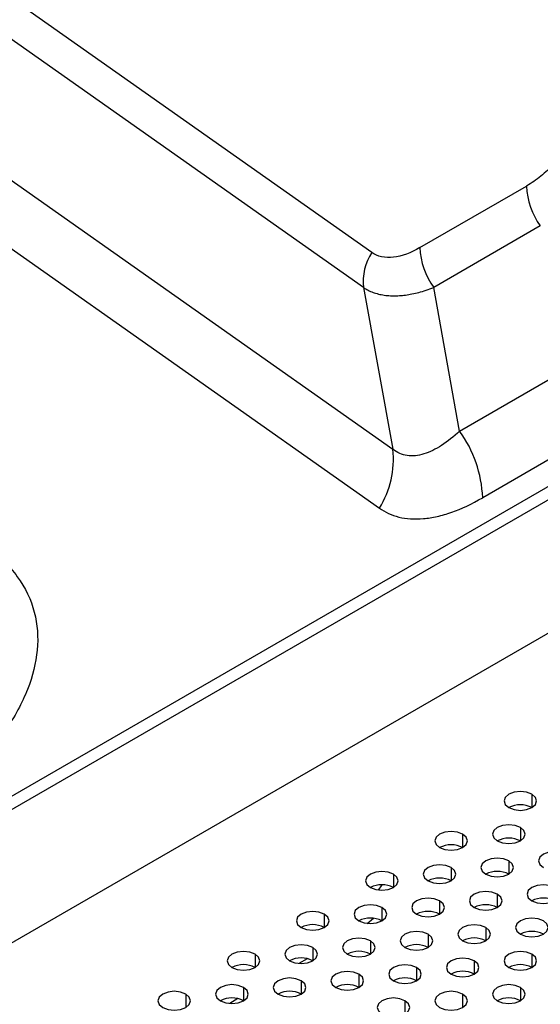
# Model space of a CAD drawing. Header units: millimetres. Extents: x 0 to 1118, y 0 to 864.
# Tile 415 of 438: x 998.03 to 1001.22, y 699.69 to 705.72. Entities that reach past the tile are written whole.
import ezdxf

# ---------------------------------------------------------------- set-up
doc = ezdxf.new("R2010")
doc.units = ezdxf.units.MM

msp = doc.modelspace()

# ---------------------------------------------------------------- linework, layer by layer
at = {"color": 7, "linetype": 'Continuous', "lineweight": 25}
for p, q in [((1000.1883, 704.2966), (990.634, 711.0344)), ((1000.1389, 704.0805), (990.5847, 710.8183)), ((990.3975, 710.0851), (1000.3174, 703.0895)), ((990.3153, 709.7249), (1000.2352, 702.7293)), ((1010.8293, 708.3799), (936.3002, 665.3552)), ((1010.9, 708.3391), (936.3709, 665.3144)), ((1011.1121, 707.645), (936.1588, 664.3754)), ((1000.4839, 704.3264), (1001.1371, 704.7035)), ((1001.2219, 704.4585), (1000.5688, 704.0814)), ((1000.1389, 704.0805), (1000.3174, 703.0895)), ((1000.7273, 703.2014), (1000.5688, 704.0814)), ((1000.7273, 703.2014), (1002.0251, 703.9506)), ((1002.1665, 703.5423), (1000.8687, 702.7931)), ((1000.2514, 700.4204), (1000.2283, 700.3881)), ((1000.1598, 700.1837), (1000.199, 700.2152)), ((999.7927, 699.9673), (999.7421, 699.9381)), ((999.3685, 699.7224), (999.3179, 699.6932))]:
    msp.add_line(p, q, dxfattribs=at)
at = {"color": 8, "linetype": 'Continuous', "lineweight": 25}
for p, q in [((1001.1702, 700.975), (1001.1702, 700.8933)), ((1000.7459, 700.73), (1000.7459, 700.6484)), ((1001.0995, 700.7709), (1001.0995, 700.6892)), ((1001.0288, 700.5668), (1001.0288, 700.4851)), ((1000.3217, 700.4851), (1000.3217, 700.4035)), ((1000.6752, 700.5259), (1000.6752, 700.4443)), ((1000.9581, 700.3627), (1000.9581, 700.281)), ((1000.6045, 700.3218), (1000.6045, 700.2402)), ((999.8974, 700.2402), (999.8974, 700.1585)), ((1000.2509, 700.281), (1000.2509, 700.1994)), ((1000.5338, 700.1177), (1000.5338, 700.0361)), ((1000.8873, 700.1585), (1000.8873, 700.0769)), ((1000.1802, 700.0769), (1000.1802, 699.9953)), ((999.4731, 699.9953), (999.4731, 699.9136)), ((999.8267, 700.0361), (999.8267, 699.9544)), ((1001.1702, 699.9953), (1001.1702, 699.9136)), ((1000.8166, 699.9544), (1000.8166, 699.8728)), ((1000.1095, 699.8728), (1000.1095, 699.7912)), ((1000.4631, 699.9136), (1000.4631, 699.832)), ((999.756, 699.832), (999.756, 699.7503)), ((999.4024, 699.7912), (999.4024, 699.7095)), ((1001.0995, 699.7912), (1001.0995, 699.7095)), ((999.0489, 699.7503), (999.0489, 699.6687)), ((1000.3924, 699.7095), (1000.3924, 699.6279)), ((1000.7459, 699.7503), (1000.7459, 699.6687))]:
    msp.add_line(p, q, dxfattribs=at)
at = {"color": 7, "linetype": 'Continuous', "lineweight": 25, "flags": 128}
for points in [[(1001.1702, 700.975), (1001.1377, 700.9875), (1001.0995, 700.9919), (1001.0612, 700.9875), (1001.0288, 700.975), (1001.0071, 700.9562), (1000.9995, 700.9341), (1001.0071, 700.912), (1001.0288, 700.8933)], [(1001.0288, 700.8933), (1001.0612, 700.8808), (1001.0995, 700.8764), (1001.1377, 700.8808), (1001.1702, 700.8933), (1001.1919, 700.912), (1001.1995, 700.9341), (1001.1919, 700.9562), (1001.1702, 700.975)], [(1001.0995, 700.7709), (1001.067, 700.7834), (1001.0288, 700.7878), (1000.9905, 700.7834), (1000.9581, 700.7709), (1000.9364, 700.7521), (1000.9288, 700.73), (1000.9364, 700.7079), (1000.9581, 700.6892)], [(1000.7459, 700.73), (1000.7135, 700.7425), (1000.6752, 700.7469), (1000.6369, 700.7425), (1000.6045, 700.73), (1000.5828, 700.7113), (1000.5752, 700.6892), (1000.5828, 700.6671), (1000.6045, 700.6484)], [(1000.6045, 700.6484), (1000.6369, 700.6359), (1000.6752, 700.6315), (1000.7135, 700.6359), (1000.7459, 700.6484), (1000.7676, 700.6671), (1000.7752, 700.6892), (1000.7676, 700.7113), (1000.7459, 700.73)], [(1000.9581, 700.6892), (1000.9905, 700.6767), (1001.0288, 700.6723), (1001.067, 700.6767), (1001.0995, 700.6892), (1001.1212, 700.7079), (1001.1288, 700.73), (1001.1212, 700.7521), (1001.0995, 700.7709)], [(1001.3823, 700.6076), (1001.3499, 700.6201), (1001.3116, 700.6245), (1001.2733, 700.6201), (1001.2409, 700.6076), (1001.2192, 700.5888), (1001.2116, 700.5668), (1001.2192, 700.5447), (1001.2409, 700.5259)], [(1000.6752, 700.5259), (1000.6428, 700.5384), (1000.6045, 700.5428), (1000.5662, 700.5384), (1000.5338, 700.5259), (1000.5121, 700.5072), (1000.5045, 700.4851), (1000.5121, 700.463), (1000.5338, 700.4443)], [(1001.0288, 700.5668), (1000.9963, 700.5793), (1000.9581, 700.5837), (1000.9198, 700.5793), (1000.8873, 700.5668), (1000.8657, 700.548), (1000.8581, 700.5259), (1000.8657, 700.5038), (1000.8873, 700.4851)], [(1000.8873, 700.4851), (1000.9198, 700.4726), (1000.9581, 700.4682), (1000.9963, 700.4726), (1001.0288, 700.4851), (1001.0504, 700.5038), (1001.0581, 700.5259), (1001.0504, 700.548), (1001.0288, 700.5668)], [(1000.3217, 700.4851), (1000.2892, 700.4976), (1000.2509, 700.502), (1000.2127, 700.4976), (1000.1802, 700.4851), (1000.1586, 700.4664), (1000.151, 700.4443), (1000.1586, 700.4222), (1000.1802, 700.4035)], [(1000.1802, 700.4035), (1000.2127, 700.391), (1000.2509, 700.3866), (1000.2892, 700.391), (1000.3217, 700.4035), (1000.3433, 700.4222), (1000.351, 700.4443), (1000.3433, 700.4664), (1000.3217, 700.4851)], [(1000.5338, 700.4443), (1000.5662, 700.4318), (1000.6045, 700.4274), (1000.6428, 700.4318), (1000.6752, 700.4443), (1000.6969, 700.463), (1000.7045, 700.4851), (1000.6969, 700.5072), (1000.6752, 700.5259)], [(1001.3116, 700.4035), (1001.2792, 700.416), (1001.2409, 700.4204), (1001.2026, 700.416), (1001.1702, 700.4035), (1001.1485, 700.3847), (1001.1409, 700.3627), (1001.1485, 700.3406), (1001.1702, 700.3218)], [(1000.9581, 700.3627), (1000.9256, 700.3752), (1000.8873, 700.3796), (1000.8491, 700.3752), (1000.8166, 700.3627), (1000.795, 700.3439), (1000.7873, 700.3218), (1000.795, 700.2997), (1000.8166, 700.281)], [(1000.8166, 700.281), (1000.8491, 700.2685), (1000.8873, 700.2641), (1000.9256, 700.2685), (1000.9581, 700.281), (1000.9797, 700.2997), (1000.9873, 700.3218), (1000.9797, 700.3439), (1000.9581, 700.3627)], [(1001.1702, 700.3218), (1001.2026, 700.3093), (1001.2409, 700.3049), (1001.2792, 700.3093), (1001.3116, 700.3218), (1001.3333, 700.3406), (1001.3409, 700.3627), (1001.3333, 700.3847), (1001.3116, 700.4035)], [(1000.2509, 700.281), (1000.2185, 700.2935), (1000.1802, 700.2979), (1000.142, 700.2935), (1000.1095, 700.281), (1000.0879, 700.2623), (1000.0802, 700.2402), (1000.0879, 700.2181), (1000.1095, 700.1994)], [(1000.6045, 700.3218), (1000.5721, 700.3343), (1000.5338, 700.3387), (1000.4955, 700.3343), (1000.4631, 700.3218), (1000.4414, 700.3031), (1000.4338, 700.281), (1000.4414, 700.2589), (1000.4631, 700.2402)], [(1000.4631, 700.2402), (1000.4955, 700.2277), (1000.5338, 700.2233), (1000.5721, 700.2277), (1000.6045, 700.2402), (1000.6262, 700.2589), (1000.6338, 700.281), (1000.6262, 700.3031), (1000.6045, 700.3218)], [(999.8974, 700.2402), (999.865, 700.2527), (999.8267, 700.2571), (999.7884, 700.2527), (999.756, 700.2402), (999.7343, 700.2215), (999.7267, 700.1994), (999.7343, 700.1773), (999.756, 700.1585)], [(999.756, 700.1585), (999.7884, 700.146), (999.8267, 700.1416), (999.865, 700.146), (999.8974, 700.1585), (999.9191, 700.1773), (999.9267, 700.1994), (999.9191, 700.2215), (999.8974, 700.2402)], [(1000.1095, 700.1994), (1000.142, 700.1869), (1000.1802, 700.1825), (1000.2185, 700.1869), (1000.2509, 700.1994), (1000.2726, 700.2181), (1000.2802, 700.2402), (1000.2726, 700.2623), (1000.2509, 700.281)], [(1000.8873, 700.1585), (1000.8549, 700.1711), (1000.8166, 700.1755), (1000.7784, 700.1711), (1000.7459, 700.1585), (1000.7242, 700.1398), (1000.7166, 700.1177), (1000.7242, 700.0956), (1000.7459, 700.0769)], [(1001.2409, 700.1994), (1001.2085, 700.2119), (1001.1702, 700.2163), (1001.1319, 700.2119), (1001.0995, 700.1994), (1001.0778, 700.1806), (1001.0702, 700.1585), (1001.0778, 700.1365), (1001.0995, 700.1177)], [(1001.0995, 700.1177), (1001.1319, 700.1052), (1001.1702, 700.1008), (1001.2085, 700.1052), (1001.2409, 700.1177), (1001.2626, 700.1365), (1001.2702, 700.1585), (1001.2626, 700.1806), (1001.2409, 700.1994)], [(1000.5338, 700.1177), (1000.5014, 700.1302), (1000.4631, 700.1346), (1000.4248, 700.1302), (1000.3924, 700.1177), (1000.3707, 700.099), (1000.3631, 700.0769), (1000.3707, 700.0548), (1000.3924, 700.0361)], [(1000.3924, 700.0361), (1000.4248, 700.0236), (1000.4631, 700.0192), (1000.5014, 700.0236), (1000.5338, 700.0361), (1000.5555, 700.0548), (1000.5631, 700.0769), (1000.5555, 700.099), (1000.5338, 700.1177)], [(1000.7459, 700.0769), (1000.7784, 700.0644), (1000.8166, 700.06), (1000.8549, 700.0644), (1000.8873, 700.0769), (1000.909, 700.0956), (1000.9166, 700.1177), (1000.909, 700.1398), (1000.8873, 700.1585)], [(999.8267, 700.0361), (999.7942, 700.0486), (999.756, 700.053), (999.7177, 700.0486), (999.6853, 700.0361), (999.6636, 700.0174), (999.656, 699.9953), (999.6636, 699.9732), (999.6853, 699.9544)], [(1000.1802, 700.0769), (1000.1478, 700.0894), (1000.1095, 700.0938), (1000.0713, 700.0894), (1000.0388, 700.0769), (1000.0171, 700.0582), (1000.0095, 700.0361), (1000.0171, 700.014), (1000.0388, 699.9953)], [(1000.0388, 699.9953), (1000.0713, 699.9828), (1000.1095, 699.9784), (1000.1478, 699.9828), (1000.1802, 699.9953), (1000.2019, 700.014), (1000.2095, 700.0361), (1000.2019, 700.0582), (1000.1802, 700.0769)], [(999.4731, 699.9953), (999.4407, 700.0078), (999.4024, 700.0122), (999.3642, 700.0078), (999.3317, 699.9953), (999.31, 699.9765), (999.3024, 699.9544), (999.31, 699.9324), (999.3317, 699.9136)], [(999.3317, 699.9136), (999.3642, 699.9011), (999.4024, 699.8967), (999.4407, 699.9011), (999.4731, 699.9136), (999.4948, 699.9324), (999.5024, 699.9544), (999.4948, 699.9765), (999.4731, 699.9953)], [(999.6853, 699.9544), (999.7177, 699.9419), (999.756, 699.9375), (999.7942, 699.9419), (999.8267, 699.9544), (999.8484, 699.9732), (999.856, 699.9953), (999.8484, 700.0174), (999.8267, 700.0361)], [(1001.1702, 699.9953), (1001.1377, 700.0078), (1001.0995, 700.0122), (1001.0612, 700.0078), (1001.0288, 699.9953), (1001.0071, 699.9765), (1000.9995, 699.9544), (1001.0071, 699.9324), (1001.0288, 699.9136)], [(1001.0288, 699.9136), (1001.0612, 699.9011), (1001.0995, 699.8967), (1001.1377, 699.9011), (1001.1702, 699.9136), (1001.1919, 699.9324), (1001.1995, 699.9544), (1001.1919, 699.9765), (1001.1702, 699.9953)], [(1000.8166, 699.9544), (1000.7842, 699.967), (1000.7459, 699.9714), (1000.7077, 699.967), (1000.6752, 699.9544), (1000.6535, 699.9357), (1000.6459, 699.9136), (1000.6535, 699.8915), (1000.6752, 699.8728)], [(1000.6752, 699.8728), (1000.7077, 699.8603), (1000.7459, 699.8559), (1000.7842, 699.8603), (1000.8166, 699.8728), (1000.8383, 699.8915), (1000.8459, 699.9136), (1000.8383, 699.9357), (1000.8166, 699.9544)], [(1000.1095, 699.8728), (1000.0771, 699.8853), (1000.0388, 699.8897), (1000.0006, 699.8853), (999.9681, 699.8728), (999.9464, 699.8541), (999.9388, 699.832), (999.9464, 699.8099), (999.9681, 699.7912)], [(999.9681, 699.7912), (1000.0006, 699.7787), (1000.0388, 699.7743), (1000.0771, 699.7787), (1000.1095, 699.7912), (1000.1312, 699.8099), (1000.1388, 699.832), (1000.1312, 699.8541), (1000.1095, 699.8728)], [(1000.4631, 699.9136), (1000.4306, 699.9261), (1000.3924, 699.9305), (1000.3541, 699.9261), (1000.3217, 699.9136), (1000.3, 699.8949), (1000.2924, 699.8728), (1000.3, 699.8507), (1000.3217, 699.832)], [(1000.3217, 699.832), (1000.3541, 699.8195), (1000.3924, 699.8151), (1000.4306, 699.8195), (1000.4631, 699.832), (1000.4848, 699.8507), (1000.4924, 699.8728), (1000.4848, 699.8949), (1000.4631, 699.9136)], [(999.756, 699.832), (999.7235, 699.8445), (999.6853, 699.8489), (999.647, 699.8445), (999.6146, 699.832), (999.5929, 699.8133), (999.5853, 699.7912), (999.5929, 699.7691), (999.6146, 699.7503)], [(999.6146, 699.7503), (999.647, 699.7378), (999.6853, 699.7334), (999.7235, 699.7378), (999.756, 699.7503), (999.7777, 699.7691), (999.7853, 699.7912), (999.7777, 699.8133), (999.756, 699.832)], [(999.0489, 699.7503), (999.0164, 699.7629), (998.9782, 699.7673), (998.9399, 699.7629), (998.9074, 699.7503), (998.8858, 699.7316), (998.8782, 699.7095), (998.8858, 699.6874), (998.9074, 699.6687)], [(999.4024, 699.7912), (999.37, 699.8037), (999.3317, 699.8081), (999.2934, 699.8037), (999.261, 699.7912), (999.2393, 699.7724), (999.2317, 699.7503), (999.2393, 699.7283), (999.261, 699.7095)], [(999.261, 699.7095), (999.2934, 699.697), (999.3317, 699.6926), (999.37, 699.697), (999.4024, 699.7095), (999.4241, 699.7283), (999.4317, 699.7503), (999.4241, 699.7724), (999.4024, 699.7912)], [(1000.7459, 699.7503), (1000.7135, 699.7629), (1000.6752, 699.7673), (1000.6369, 699.7629), (1000.6045, 699.7503), (1000.5828, 699.7316), (1000.5752, 699.7095), (1000.5828, 699.6874), (1000.6045, 699.6687)], [(1001.0995, 699.7912), (1001.067, 699.8037), (1001.0288, 699.8081), (1000.9905, 699.8037), (1000.9581, 699.7912), (1000.9364, 699.7724), (1000.9288, 699.7503), (1000.9364, 699.7283), (1000.9581, 699.7095)], [(1000.9581, 699.7095), (1000.9905, 699.697), (1001.0288, 699.6926), (1001.067, 699.697), (1001.0995, 699.7095), (1001.1212, 699.7283), (1001.1288, 699.7503), (1001.1212, 699.7724), (1001.0995, 699.7912)], [(998.9074, 699.6687), (998.9399, 699.6562), (998.9782, 699.6518), (999.0164, 699.6562), (999.0489, 699.6687), (999.0705, 699.6874), (999.0782, 699.7095), (999.0705, 699.7316), (999.0489, 699.7503)], [(1000.3924, 699.7095), (1000.3599, 699.722), (1000.3217, 699.7264), (1000.2834, 699.722), (1000.2509, 699.7095), (1000.2293, 699.6908), (1000.2217, 699.6687), (1000.2293, 699.6466), (1000.2509, 699.6279)], [(1000.2509, 699.6279), (1000.2834, 699.6154), (1000.3217, 699.611), (1000.3599, 699.6154), (1000.3924, 699.6279), (1000.414, 699.6466), (1000.4217, 699.6687), (1000.414, 699.6908), (1000.3924, 699.7095)], [(1000.6045, 699.6687), (1000.6369, 699.6562), (1000.6752, 699.6518), (1000.7135, 699.6562), (1000.7459, 699.6687), (1000.7676, 699.6874), (1000.7752, 699.7095), (1000.7676, 699.7316), (1000.7459, 699.7503)]]:
    msp.add_lwpolyline(points, dxfattribs=at)
at = {"color": 7, "linetype": 'Continuous', "lineweight": 25}
for centre, radius, start, end in [((1001.5866, 704.722), 0.4499, 182.36125, 215.85094), ((1000.464, 704.12), 0.3275, 147.3575, 186.92259), ((1000.9334, 704.3449), 0.4499, 182.36125, 215.85094), ((1000.1195, 702.7622), 0.7498, 2.36144, 35.85101), ((999.7756, 703.0238), 0.5458, 327.3575, 6.9226), ((1001.0995, 700.7568), 0.1537, 62.61002, 117.3846), ((1000.6752, 700.5119), 0.1537, 62.61002, 117.3846), ((1001.0288, 700.5527), 0.1537, 62.61002, 117.3846), ((1000.9581, 700.3486), 0.1537, 62.61002, 117.3846), ((1000.2509, 700.267), 0.1537, 62.61002, 117.3846), ((1000.6045, 700.3078), 0.1537, 62.61002, 117.3846), ((1000.8873, 700.1445), 0.1537, 62.61002, 117.3846), ((1001.2409, 700.1853), 0.1537, 62.61002, 117.3846), ((1000.5338, 700.1037), 0.1537, 62.61002, 117.3846), ((999.8267, 700.0221), 0.1537, 62.61002, 117.3846), ((1000.1802, 700.0629), 0.1537, 62.61002, 117.3846), ((1001.1702, 699.9812), 0.1537, 62.61002, 117.3846), ((1000.4631, 699.8996), 0.1537, 62.61002, 117.3846), ((1000.8166, 699.9404), 0.1537, 62.61002, 117.3846), ((1000.1095, 699.8588), 0.1537, 62.61002, 117.3846), ((999.756, 699.818), 0.1537, 62.61002, 117.3846), ((999.4024, 699.7771), 0.1537, 62.61002, 117.3846), ((1000.7459, 699.7363), 0.1537, 62.61002, 117.3846), ((1001.0995, 699.7771), 0.1537, 62.61002, 117.3846), ((1000.3924, 699.6955), 0.1537, 62.61002, 117.3846), ((999.6853, 699.6139), 0.1537, 62.61002, 117.3846), ((1000.0388, 699.6547), 0.1537, 62.61002, 117.3846), ((999.3317, 699.573), 0.1537, 62.61002, 117.3846), ((1001.0288, 699.573), 0.1537, 62.61002, 117.3846)]:
    msp.add_arc(centre, radius, start, end, dxfattribs=at)
for points, knots in [([(1001.4327, 705.015), (1001.4156, 704.9832), (1001.3968, 704.9528), (1001.3547, 704.894), (1001.3313, 704.8655), (1001.2806, 704.8116), (1001.2536, 704.7865), (1001.1974, 704.7414), (1001.168, 704.7213), (1001.1371, 704.7035)], [0, 0, 0, 0, 0.25, 0.25, 0.5, 0.5, 0.75, 0.75, 1, 1, 1, 1]), ([(1000.4839, 704.3264), (1000.4279, 704.2941), (1000.3724, 704.2729), (1000.2961, 704.264), (1000.2718, 704.2649), (1000.227, 704.2748), (1000.2065, 704.2838), (1000.1883, 704.2966)], [0, 0, 0, 0, 0.5, 0.5, 0.75, 0.75, 1, 1, 1, 1]), ([(1000.1389, 704.0805), (1000.1433, 704.0777), (1000.1522, 704.0721), (1000.1663, 704.0646), (1000.181, 704.0576), (1000.1964, 704.0514), (1000.2126, 704.046), (1000.2294, 704.0413), (1000.2468, 704.0374), (1000.2649, 704.0343), (1000.2836, 704.0321), (1000.3029, 704.0307), (1000.3275, 704.0301), (1000.3581, 704.031), (1000.3955, 704.0348), (1000.4355, 704.0415), (1000.4778, 704.0514), (1000.5224, 704.0644), (1000.5532, 704.0757), (1000.5688, 704.0814)], [0, 0, 0, 0, 0.042558, 0.085493, 0.128789, 0.172431, 0.216401, 0.260687, 0.305286, 0.350192, 0.395395, 0.44088, 0.486645, 0.56467, 0.645786, 0.729933, 0.817069, 0.907115, 1, 1, 1, 1]), ([(1000.7273, 703.2014), (1000.6908, 703.1673), (1000.6539, 703.1377), (1000.5806, 703.09), (1000.544, 703.0719), (1000.4731, 703.0503), (1000.4387, 703.0468), (1000.3743, 703.0561), (1000.3442, 703.0689), (1000.3174, 703.0895)], [0, 0, 0, 0, 0.25, 0.25, 0.5, 0.5, 0.75, 0.75, 1, 1, 1, 1]), ([(1000.2352, 702.7293), (1000.2711, 702.704), (1000.3107, 702.6853), (1000.3778, 702.6688), (1000.4015, 702.6651), (1000.4515, 702.6619), (1000.5042, 702.6626), (1000.5608, 702.6714), (1000.6188, 702.6844), (1000.6484, 702.693), (1000.7391, 702.725), (1000.8022, 702.7547), (1000.8687, 702.7931)], [0, 0, 0, 0, 0.25, 0.25, 0.375, 0.375, 0.5, 0.625, 0.625, 0.75, 0.75, 1, 1, 1, 1]), ([(997.8226, 702.4956), (997.8621, 702.4677), (997.8979, 702.4382), (997.9624, 702.3759), (997.9912, 702.343), (998.066, 702.2406), (998.1005, 702.1671), (998.1401, 702.0155), (998.1453, 701.9379), (998.1306, 701.7805), (998.1108, 701.7003), (998.046, 701.5356), (998.0011, 701.451), (997.9115, 701.3194), (997.878, 701.2748), (997.8035, 701.185), (997.7627, 701.1399), (997.6303, 701.0054), (997.5292, 700.9171), (997.3012, 700.7445), (997.1745, 700.6605), (997.0356, 700.5803)], [0, 0, 0, 0, 0.0625, 0.0625, 0.125, 0.125, 0.25, 0.25, 0.375, 0.375, 0.5, 0.5, 0.625, 0.625, 0.6875, 0.6875, 0.75, 0.75, 0.875, 0.875, 1, 1, 1, 1])]:
    msp.add_open_spline(points, degree=3, knots=knots, dxfattribs=at)

doc.saveas('drawing.dxf')
